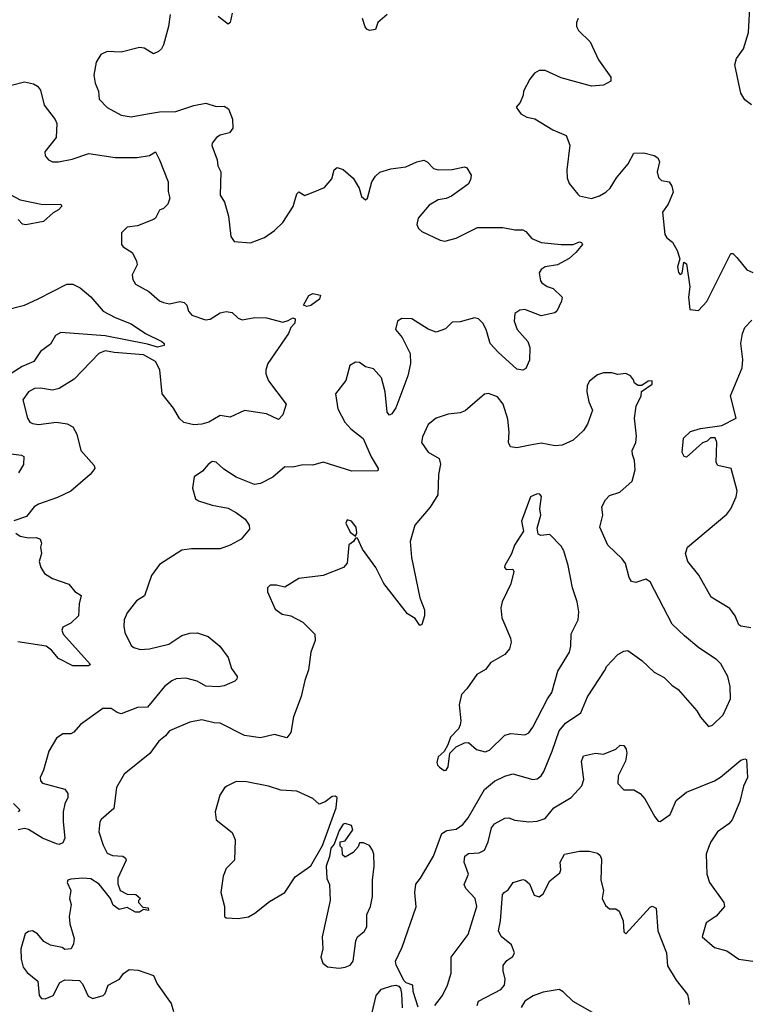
# Model space of a CAD drawing. Extents: x 1954678 to 2060275, y 904822 to 1016299.
# Tile 279 of 467: x 1986072 to 1989692, y 976791 to 981669. Entities that reach past the tile are written whole.
import ezdxf

# ---------------------------------------------------------------- set-up
doc = ezdxf.new("R2010")
doc.units = 0

msp = doc.modelspace()

# ---------------------------------------------------------------- linework, layer by layer
at = {"layer": '0CON20XD'}
for points in [[(1989697.1, 981247.1), (1989665, 981272.2), (1989645.5, 981305), (1989614.4, 981445), (1989622.6, 981477.4), (1989658, 981525), (1989683.1, 981605), (1989691.8, 981758.2)], [(1986816.8, 981695), (1986810, 981635), (1986785.3, 981544.7), (1986775, 981524), (1986758.9, 981511.1), (1986735, 981500.8), (1986688.7, 981528.7), (1986665, 981531.9), (1986575, 981507.9), (1986505, 981511.4), (1986473.2, 981496.8), (1986451.2, 981458.8), (1986440, 981395), (1986445.6, 981355), (1986462.2, 981315), (1986466.2, 981275), (1986505, 981234), (1986575, 981196.7), (1986625, 981188.1), (1986705, 981203.5), (1986765, 981212.7), (1986845, 981213.9), (1986935, 981244.4), (1986995, 981256), (1987045, 981239.4), (1987085, 981241.2), (1987107.3, 981227.3), (1987126.4, 981176.4), (1987127.9, 981132.1), (1987112.2, 981107.8), (1987065, 981096.7), (1987046.7, 981085), (1987025, 981056.7), (1987024.3, 981045.7), (1987050, 980975), (1987053.3, 980945), (1987069.2, 980915), (1987065, 980800), (1987087.5, 980765), (1987106.2, 980695), (1987118.9, 980595), (1987135, 980570), (1987215, 980564.3), (1987285, 980590), (1987334.6, 980625.4), (1987375.8, 980665), (1987426.3, 980743.7), (1987445, 980807.1), (1987455, 980815.6), (1987485, 980798), (1987554.3, 980825.7), (1987582.7, 980837.3), (1987618.8, 980881.2), (1987630, 980925), (1987645, 980937.5), (1987675, 980927.5), (1987723.9, 980883.9), (1987753.8, 980835), (1987765, 980792.5), (1987785, 980776.7), (1987795.8, 980785), (1987817.1, 980865), (1987835.4, 980894.6), (1987856.7, 980913.3), (1987910.3, 980929.7), (1987985, 980940.6), (1988040, 980965), (1988075, 980972.5), (1988091.2, 980965), (1988122.5, 980932.5), (1988145, 980925.5), (1988215, 980927.1), (1988275, 980940), (1988287.5, 980935), (1988308.3, 980898.3), (1988306.2, 980875), (1988293.8, 980855), (1988212, 980795), (1988185, 980783.2), (1988145, 980776.9), (1988100.2, 980749.8), (1988046.9, 980685), (1988040.4, 980655), (1988048.5, 980635), (1988065, 980620), (1988155, 980576.7), (1988178.3, 980571.7), (1988235, 980586.9), (1988339.7, 980639.7)], [(1987125, 981701.2), (1987114.4, 981655.6), (1987105, 981647.5), (1987055, 981684.4)], [(1987892, 981695), (1987846.7, 981655), (1987835, 981621.2), (1987805, 981616), (1987791.4, 981621.4), (1987783.1, 981633.1), (1987771.1, 981675)], [(1988838.8, 981675), (1988830, 981655), (1988831.2, 981635), (1988841.2, 981615), (1988898.8, 981558.8), (1988940.3, 981470.3), (1989001.2, 981385), (1989000, 981365), (1988965, 981344.3), (1988905, 981340), (1988755, 981380.6), (1988675, 981417.5), (1988645, 981416.7), (1988622.5, 981405), (1988600, 981375), (1988567.5, 981315), (1988566.7, 981295), (1988551.7, 981258.3), (1988532.5, 981235), (1988555, 981202.5), (1988585.4, 981185.4), (1988625, 981177.8), (1988714.1, 981124.1), (1988780, 981095), (1988797.1, 981047.1), (1988782, 980925), (1988784, 980885), (1988795, 980857.5), (1988836.7, 980805), (1988846.1, 980796.1), (1988905, 980784), (1988945, 980795.8), (1988976, 980815), (1988997.1, 980835), (1989028.9, 980885), (1989086.9, 980955), (1989115, 981007.8), (1989165, 981009.7), (1989216, 980996), (1989234.4, 980985), (1989242.7, 980965), (1989231.1, 980915), (1989237.3, 980887.3), (1989252.5, 980872.5), (1989290, 980865), (1989302.9, 980845), (1989310, 980815), (1989284.3, 980755), (1989257.5, 980715), (1989268.8, 980605), (1989278.8, 980588.8), (1989306.8, 980566.8), (1989330, 980525), (1989343.3, 980485), (1989331.4, 980445), (1989335.9, 980415.9), (1989345, 980406.7), (1989355, 980412.5), (1989363, 980467), (1989375, 980460), (1989392, 980345), (1989386, 980295), (1989393, 980233), (1989435, 980227.5)], [(1986025, 981343.5), (1986095, 981360.9), (1986140.9, 981350.9), (1986160.2, 981340.2), (1986175, 981320), (1986193.8, 981245), (1986247.5, 981175), (1986255.5, 981155), (1986252.9, 981085), (1986196.9, 981015), (1986198.6, 980995), (1986214.6, 980974.6), (1986235, 980965.7), (1986265, 980965.6), (1986331.7, 980978.3), (1986415, 981005.6), (1986545, 980985.6), (1986654.2, 980985.8), (1986715, 980995.8), (1986745, 981013.8), (1986765.4, 980975.4), (1986807.7, 980865), (1986807.8, 980817.8), (1986815.6, 980785), (1986805.5, 980755), (1986785, 980733.1), (1986764.2, 980725), (1986745, 980686), (1986735, 980678.9), (1986655, 980648.2), (1986605, 980642), (1986577, 980613), (1986576.7, 980555), (1986585, 980543.3), (1986630, 980515), (1986651.2, 980475), (1986653.3, 980455), (1986628.9, 980405), (1986632, 980382), (1986645, 980358), (1986711.7, 980321.7), (1986765, 980276.9), (1986785, 980267.5), (1986815, 980261.5), (1986865, 980273.1), (1986887.2, 980267.2), (1986900.8, 980255), (1986908.8, 980225), (1986924.7, 980204.7), (1986991.9, 980181.9), (1987015, 980185.4), (1987065, 980216.4), (1987095, 980224.1), (1987125, 980218.2), (1987155, 980190), (1987175, 980182.1), (1987236.2, 980193.8), (1987295, 980192.7), (1987375, 980171.2), (1987401.9, 980178.1), (1987425, 980192.5), (1987436.4, 980186.4), (1987434.4, 980165), (1987415.5, 980144.5), (1987404.4, 980115), (1987300.8, 979965), (1987292, 979935), (1987290.8, 979915), (1987305, 979880), (1987391.5, 979765), (1987375, 979711.9), (1987355, 979687.5), (1987295, 979716.5), (1987185, 979732.5), (1987115, 979700), (1987065, 979707.8), (1987009.4, 979675), (1986974, 979665), (1986935, 979662), (1986885, 979673.1), (1986863.6, 979693.6), (1986833.9, 979743.9), (1986777.7, 979815), (1986766.4, 979935), (1986745.6, 979975), (1986685, 980008.8), (1986539.9, 980019.9), (1986495, 980028.7), (1986464.4, 980015.6), (1986341.3, 979888.7), (1986268, 979842), (1986235, 979833.5), (1986175, 979843.6), (1986145, 979842.5), (1986115.4, 979824.6), (1986087.1, 979785), (1986110, 979695), (1986122.9, 979675), (1986135, 979667.8), (1986165, 979662.7), (1986255, 979674.5), (1986307, 979667), (1986335, 979651.2), (1986355.7, 979615.7), (1986374.2, 979535), (1986440.5, 979460.5), (1986443.8, 979445), (1986421.2, 979415), (1986325, 979332.9), (1986258.8, 979301.2), (1986165, 979269.1), (1986144.3, 979255.7), (1986105, 979206.9), (1986043, 979187)], [(1985978, 980828), (1986075, 980776.5), (1986186, 980754), (1986275, 980755.8), (1986280, 980745), (1986265, 980726.7), (1986237.5, 980712.5), (1986190.2, 980669.8), (1986102.9, 980652.9), (1986086.4, 980656.4), (1986065, 980680)], [(1988339.7, 980639.7), (1988465, 980639.6), (1988525, 980628.5), (1988565, 980628.1), (1988579.8, 980619.8), (1988610, 980585), (1988655, 980565.6), (1988755, 980554.5), (1988814.2, 980555.8), (1988845, 980568.6), (1988855.6, 980565.6), (1988860, 980555), (1988828, 980515), (1988795, 980486.7), (1988736.7, 980455), (1988675.5, 980444.5), (1988655, 980431.2), (1988646, 980415), (1988652, 980375), (1988658.8, 980365), (1988685, 980347.5), (1988715, 980338), (1988760, 980295), (1988756.7, 980275), (1988733.3, 980225), (1988723.9, 980216.1), (1988655, 980201.4), (1988575, 980233.1), (1988550, 980230), (1988525.8, 980214.2), (1988521.4, 980175), (1988536, 980135), (1988588.8, 980075), (1988600, 980045), (1988597.2, 979982.8), (1988579.1, 979940.9), (1988565, 979932), (1988535, 979937.5), (1988441.8, 980021.8), (1988402.5, 980065), (1988383.1, 980135), (1988365.9, 980165.9), (1988345, 980187.8), (1988325, 980192.2), (1988255, 980172.5), (1988215, 980170.8), (1988182.1, 980137.9), (1988135, 980120.6), (1988095, 980135.8), (1988015, 980186.4), (1987965, 980189.4), (1987943.9, 980175), (1987934.6, 980135), (1987966.5, 980095), (1988007.1, 980015), (1988008.5, 979965), (1987995, 979903.8), (1987935, 979746.7), (1987915, 979716.7), (1987905, 979710), (1987893.1, 979725), (1987883.5, 979825), (1987865, 979894.4), (1987825, 979940), (1987785, 979950), (1987755, 979970), (1987735, 979972.5), (1987707.5, 979955), (1987687.9, 979882.1), (1987636.9, 979815), (1987648.8, 979741.2), (1987682.2, 979675), (1987712.6, 979642.6), (1987773.6, 979593.6), (1987813.4, 979503.4), (1987847.5, 979445), (1987845.9, 979434.1), (1987718.3, 979431.7), (1987575, 979476.1), (1987525, 979461.8), (1987475, 979463.3), (1987425, 979451.9), (1987385, 979453.1), (1987327, 979403), (1987265, 979370.8), (1987235, 979365.6), (1987145, 979401.9), (1987082.8, 979442.8), (1987045, 979477.1), (1987025, 979480), (1987005, 979466), (1986977.5, 979432.5), (1986935.8, 979405), (1986928.8, 979348.8), (1986943.8, 979295), (1986957.5, 979285), (1987025, 979264.4), (1987105, 979249.2), (1987146.2, 979225), (1987188.8, 979195), (1987208.8, 979165), (1987210, 979145), (1987168.8, 979095), (1987115, 979065.6), (1987065, 979047.7), (1986923.2, 979046.8), (1986875, 979040.8), (1986765, 978970.4), (1986725, 978915.7), (1986690, 978815), (1986650.3, 978789.7), (1986605, 978730), (1986589.5, 978695), (1986587.3, 978665), (1986592.4, 978632.4), (1986625, 978568.8), (1986638.3, 978558.3), (1986669.4, 978549.4), (1986715, 978551.3), (1986811.2, 978575), (1986875, 978618.1), (1986915, 978630), (1986950.9, 978630.9), (1987005, 978612.5), (1987063.8, 978565), (1987105, 978508.8), (1987122, 978455), (1987150, 978415), (1987148.6, 978401.4), (1987138.3, 978391.7), (1987085, 978369.2), (1987055, 978364.2), (1986995, 978367.8), (1986951.8, 978391.8), (1986895, 978406), (1986846.8, 978403.2), (1986825, 978393.6), (1986788.9, 978365), (1986705, 978263.6), (1986655, 978261.8), (1986575, 978230.5), (1986555, 978236.5), (1986525, 978257.1), (1986483.6, 978256.4), (1986373.3, 978176.7), (1986340.5, 978139.5), (1986325, 978131.2), (1986285, 978131.2), (1986255, 978108.8), (1986216.5, 978045), (1986190, 977950), (1986173.1, 977915), (1986175, 977897.5), (1986185.8, 977885.8), (1986295, 977857.5), (1986310.8, 977835), (1986310, 977815), (1986295.3, 977784.7), (1986288, 977745), (1986286.8, 977695), (1986296.2, 977613.8), (1986285, 977590), (1986266.8, 977583.2), (1986254.4, 977585.6), (1986185, 977613.2), (1986115, 977657.5), (1986095, 977661.6), (1986065, 977655.9)], [(1989435, 980227.5), (1989477, 980273), (1989595, 980510), (1989605, 980510), (1989625, 980491.2), (1989675, 980429.2), (1989705, 980415.8)], [(1985985, 980226), (1986095, 980254.3), (1986163.1, 980286.9), (1986305, 980359.4), (1986335, 980358.9), (1986370.8, 980340.8), (1986425, 980295.7), (1986485.8, 980225.8), (1986545, 980193.2), (1986625, 980162.1), (1986695, 980113.6), (1986776.7, 980075), (1986787.5, 980065), (1986787.5, 980055), (1986755, 980046.7), (1986705, 980061.9), (1986495, 980103.4), (1986275, 980119.5), (1986249.3, 980105), (1986225, 980061.9), (1986175.2, 980024.8), (1986141.4, 979975), (1986085, 979951.6), (1986025, 979912.7)], [(1987495, 980248.8), (1987477.5, 980255), (1987505, 980302.5), (1987525, 980312.5), (1987562.5, 980305), (1987557.5, 980285), (1987515, 980252.9), (1987495, 980248.8)], [(1989695, 978656), (1989645, 978663.8), (1989635, 978671.2), (1989616.2, 978716.2), (1989591.2, 978751.2), (1989498.6, 978808.6), (1989437.2, 978917.2), (1989383.1, 978985), (1989370, 979025), (1989380, 979055), (1989575, 979220), (1989595.7, 979245), (1989622, 979305), (1989626, 979335), (1989596.2, 979445), (1989530.9, 979460.9), (1989523.1, 979475), (1989525.6, 979575), (1989518, 979598), (1989495, 979596.7), (1989478.3, 979581.7), (1989455, 979572.5), (1989375, 979501.2), (1989363.8, 979505), (1989354, 979525), (1989360.8, 979595), (1989395, 979628.1), (1989445, 979642.9), (1989551.2, 979658.8), (1989622.5, 979695), (1989594.2, 979805), (1989650.8, 979945), (1989654.3, 979985), (1989645.5, 980065), (1989653.5, 980115), (1989665, 980143.8), (1989698.8, 980181.2)], [(1988046.9, 976776.9), (1988022, 976855), (1988020, 976885), (1987986.7, 976896.7), (1987976.4, 976906.4), (1987937.1, 976985), (1987933.3, 977005), (1987966.6, 977073.4), (1988036.3, 977273.7), (1988029.2, 977345), (1988035, 977386.7), (1988058.1, 977415), (1988122.5, 977525), (1988163.2, 977636.8), (1988188.6, 977651.4), (1988235, 977659.1), (1988268.1, 977681.9), (1988293.3, 977715), (1988374.4, 977855), (1988423.7, 977896.3), (1988475, 977921.5), (1988515, 977932.7), (1988615, 977904.4), (1988635, 977908.1), (1988655, 977923.1), (1988669.5, 977945), (1988710.4, 978045), (1988744.6, 978145), (1988776.9, 978183.1), (1988852.5, 978235), (1988886, 978314), (1988972.1, 978447.9), (1988979.2, 978465), (1989035, 978523.8), (1989065, 978541.2), (1989085, 978543.3), (1989153.8, 978495), (1989215, 978436.2), (1989265, 978410), (1989302.3, 978372.3), (1989335, 978350), (1989426.7, 978245), (1989445, 978213.3), (1989485, 978166.7), (1989505, 978173.8), (1989556.9, 978225), (1989594.2, 978305), (1989591.4, 978365), (1989580.8, 978415), (1989545, 978477.5), (1989525, 978498.6), (1989437.4, 978557.4), (1989365, 978616), (1989304.4, 978674.4), (1989195, 978883.3), (1989175, 978896.7), (1989125, 978880), (1989102.5, 978885), (1989091.2, 978905), (1989073.3, 978975), (1989057.7, 978997.7), (1988986.7, 979065), (1988946, 979155), (1988960.8, 979215), (1988956.2, 979255), (1988975, 979290), (1988995, 979311.2), (1989045, 979328.6), (1989106.9, 979383.1), (1989121.2, 979438.8), (1989118.6, 979485), (1989107.5, 979515), (1989107.1, 979535), (1989124.2, 979575), (1989127.5, 979605), (1989118, 979695), (1989125.8, 979754.2), (1989151.2, 979805), (1989153, 979827), (1989206.4, 979863.6), (1989205, 979880), (1989185, 979877.5), (1989155, 979856.7), (1989137, 979857), (1989117.5, 979867.5), (1989113.8, 979885), (1989098.8, 979905), (1989075, 979916.9), (1989035, 979911.2), (1989005, 979919.2), (1988965, 979920), (1988935, 979910), (1988895, 979878.8), (1988883, 979857), (1988881.2, 979825), (1988892, 979775), (1988910, 979735), (1988885.3, 979664.7), (1988865, 979634.2), (1988813.6, 979586.4), (1988759.6, 979560.4), (1988725, 979557.9), (1988655, 979570.9), (1988600.4, 979560.4), (1988535, 979547.3), (1988503.1, 979553.1), (1988493.7, 979573.7), (1988497.2, 979625), (1988490.5, 979690.5), (1988466.7, 979765), (1988440, 979800), (1988395, 979817.1), (1988375, 979813.5), (1988279.3, 979730.7), (1988255, 979720.6), (1988195, 979715.5), (1988135, 979694.5), (1988096.2, 979663.8), (1988067.2, 979602.8), (1988063.5, 979575), (1988095, 979526.9), (1988150, 979495), (1988157.7, 979467.7), (1988147.5, 979415), (1988143.5, 979315), (1988105, 979254.3), (1988029.4, 979165), (1988006.4, 979083.6), (1988013.6, 979005), (1988054.5, 978805), (1988078.1, 978745), (1988077.1, 978715), (1988065, 978672.5), (1988055, 978667.5), (1988032.1, 978702.1), (1987993.8, 978725), (1987876, 978875), (1987836, 978955), (1987770, 979045), (1987745, 979100), (1987735, 979100), (1987726.2, 979083.8), (1987702, 979068), (1987694.1, 978975.9), (1987676.7, 978955), (1987575, 978916), (1987455, 978900), (1987385, 978856.7), (1987345, 978868), (1987312.4, 978867.6), (1987300, 978855), (1987299.2, 978835), (1987338.3, 978748.3), (1987373, 978723), (1987415, 978716), (1987474.4, 978684.4), (1987534.4, 978624.4), (1987536.6, 978593.4), (1987514.4, 978535), (1987502.4, 978447.6), (1987484.5, 978394.5), (1987466.1, 978315), (1987428.1, 978215), (1987415, 978136.7), (1987395, 978110.8), (1987335, 978127.1), (1987265, 978110.8), (1987185, 978122.9), (1987065, 978183.5), (1987035, 978184.6), (1986975, 978200.6), (1986915, 978189.4), (1986813.8, 978145), (1986795, 978121.2), (1986761.2, 978095), (1986716.1, 978033.9), (1986589.7, 977930.3), (1986551.5, 977865), (1986538.8, 977761.2), (1986475, 977706.9), (1986468.9, 977695), (1986464.5, 977645), (1986485, 977580), (1986505, 977540), (1986531.4, 977528.6), (1986582.5, 977525), (1986596.2, 977515), (1986598.8, 977505), (1986558.1, 977415), (1986558.3, 977388.3), (1986570, 977355), (1986605, 977336.2), (1986647.5, 977335), (1986670, 977315), (1986660, 977305), (1986660, 977295), (1986681.7, 977271.7), (1986708.3, 977268.3), (1986710, 977255), (1986685, 977260), (1986665, 977247.5), (1986645, 977247.5), (1986605, 977270), (1986565, 977260), (1986535, 977282.5), (1986522, 977315), (1986465, 977386.5), (1986425, 977412.7), (1986384.6, 977415.4), (1986325, 977411.2), (1986310, 977405), (1986307.5, 977395), (1986326, 977355), (1986318, 977315), (1986327.5, 977285), (1986316.7, 977225), (1986320, 977190), (1986342.5, 977117.5), (1986339.3, 977090.7), (1986327.5, 977065), (1986295, 977062.5), (1986281.7, 977071.7), (1986225, 977083.8), (1986191.2, 977101.2), (1986159.7, 977139.7), (1986135, 977154.2), (1986115, 977152), (1986099.5, 977140.5), (1986077.5, 977065), (1986079.4, 977015), (1986090, 976975), (1986108.8, 976948.8), (1986162.5, 976905), (1986168, 976835), (1986179.5, 976819.5), (1986197.5, 976817.5), (1986237.1, 976835), (1986270.9, 976899.1), (1986295, 976911.9), (1986368.6, 976908.6), (1986382.6, 976892.6), (1986411.1, 976831.1), (1986435, 976819.2), (1986486.2, 976835), (1986496, 976845), (1986510, 976885), (1986566.2, 976915), (1986586.1, 976943.9), (1986615, 976963.3), (1986659.3, 976959.3), (1986735, 976933.3), (1986753, 976893), (1986822.9, 976795), (1986834.3, 976755)], [(1986027.9, 979517.9), (1986081.7, 979511.7), (1986092.5, 979505), (1986090.5, 979465), (1986065.8, 979424.2)], [(1988175, 977948.8), (1988185, 977951.2), (1988195, 977967.5), (1988203.3, 978035), (1988234.2, 978065.8), (1988275, 978086.7), (1988295, 978087.5), (1988335, 978052.7), (1988377.8, 978042.2), (1988399.4, 978050.6), (1988476.1, 978123.9), (1988505, 978132.5), (1988574.1, 978125.9), (1988594.4, 978135.6), (1988615, 978164), (1988686.8, 978305), (1988709.1, 978335), (1988738.7, 978441.3), (1988795.4, 978535), (1988803.1, 978565), (1988803.5, 978626.5), (1988839.1, 978695), (1988841.8, 978735), (1988834.4, 978785.6), (1988811.5, 978855), (1988789.1, 978965), (1988768.3, 979038.3), (1988755, 979060.8), (1988697.8, 979117.8), (1988653.8, 979113.8), (1988640, 979120), (1988635, 979150), (1988653.8, 979213.8), (1988649.2, 979245), (1988657.1, 979307.1), (1988648.6, 979318.6), (1988635, 979320), (1988602.9, 979305), (1988558, 979185), (1988567.5, 979135), (1988524.3, 979065.7), (1988507.9, 979022.1), (1988476, 978965), (1988474.4, 978954.4), (1988482.5, 978945), (1988515, 978947.5), (1988520, 978935), (1988505.4, 978874.6), (1988462.2, 978785), (1988455.8, 978755), (1988461.4, 978705), (1988504.2, 978605), (1988507.1, 978585), (1988498.7, 978551.3), (1988475.6, 978524.4), (1988406.1, 978483.9), (1988380.5, 978449.5), (1988336.2, 978425), (1988286.9, 978353.1), (1988260.5, 978325), (1988250, 978275), (1988257.5, 978195), (1988254.1, 978175.9), (1988246.7, 978155), (1988206, 978115), (1988193.9, 978076.1), (1988175, 978042.5), (1988145, 978016.7), (1988139.3, 977989.3), (1988142.5, 977975), (1988152.5, 977965), (1988175, 977948.8)], [(1987735, 979110), (1987743, 979127), (1987738.8, 979155), (1987716.2, 979185), (1987695, 979191.2), (1987688, 979175), (1987709.3, 979129.3), (1987735, 979110)], [(1986052.2, 979125), (1986075, 979110.4), (1986115, 979101.2), (1986155, 979104.3), (1986173.8, 979095), (1986180.6, 979075), (1986175.6, 979055), (1986180.6, 979025), (1986169.2, 978985), (1986177.1, 978955), (1986194.6, 978925), (1986235, 978900), (1986315, 978871.9), (1986345, 978836.7), (1986375.9, 978815.9), (1986366, 978775), (1986364, 978715), (1986325, 978678.8), (1986285, 978660), (1986280, 978645), (1986286.7, 978625), (1986422.5, 978475), (1986413, 978467), (1986335, 978467.3), (1986263.5, 978503.5), (1986230.4, 978545), (1986203.1, 978565), (1986063.6, 978586.4)], [(1988192.1, 976885), (1988210.2, 976945), (1988210.4, 977025), (1988293.6, 977136.4), (1988337.2, 977275), (1988329.2, 977315), (1988282.7, 977365), (1988273.5, 977385), (1988296.2, 977435), (1988274, 977495), (1988278.1, 977525), (1988295, 977538.5), (1988349.2, 977540.8), (1988375, 977554.5), (1988393.6, 977595), (1988409.1, 977665), (1988425, 977685.5), (1988475, 977713.3), (1988495, 977714.4), (1988525, 977703.6), (1988595, 977695.5), (1988635, 977698.9), (1988675, 977711.9), (1988718.6, 977765), (1988805, 977816), (1988857.4, 977872.6), (1988867.5, 977905), (1988856, 977994), (1988865, 978022.5), (1988924.4, 978035.6), (1988965, 978030.9), (1989025.5, 978054.5), (1989047.5, 978075), (1989065, 978073.8), (1989077.5, 978055), (1989080.6, 978035), (1989072.9, 977995), (1989037, 977923), (1989035.9, 977885), (1989065, 977853.6), (1989115, 977853.6), (1989146, 977836), (1989168.8, 977808.8), (1989219.3, 977719.3), (1989235, 977698.8), (1989245, 977696), (1989295, 977731.1), (1989325, 977800), (1989375, 977842.5), (1989515, 977898.5), (1989544, 977916), (1989645, 978000), (1989665, 978006.7), (1989673, 978003), (1989678.6, 977915), (1989658.2, 977871.8), (1989640, 977795), (1989602.3, 977705), (1989585.2, 977684.8), (1989528.9, 977645), (1989495.7, 977595), (1989485, 977566.9), (1989473.5, 977535), (1989475.8, 977435), (1989490, 977395), (1989560, 977295), (1989563.8, 977275), (1989522.7, 977227.3), (1989473.8, 977195), (1989454, 977125), (1989515, 977072.5), (1989575, 977056), (1989635, 977014.4), (1989705, 977004)], [(1987155, 977215.8), (1987205, 977223.5), (1987237.6, 977242.4), (1987309.5, 977300.5), (1987385.8, 977344.2), (1987437, 977423), (1987515, 977476.2), (1987572.5, 977577.5), (1987639.4, 977765), (1987645.6, 977815.6), (1987635, 977822), (1987619.5, 977820.5), (1987585, 977793.8), (1987555, 977782.5), (1987525, 977810), (1987445, 977846.5), (1987365, 977851.1), (1987305, 977870.8), (1987195, 977892.5), (1987145, 977894), (1987097.7, 977872.3), (1987086, 977864), (1987063.2, 977826.8), (1987040, 977745), (1987046.2, 977705), (1987125, 977642.5), (1987140, 977605), (1987135.7, 977504.3), (1987095, 977463.3), (1987080.8, 977425), (1987068, 977345), (1987087.5, 977275), (1987086.4, 977226.4), (1987095, 977220), (1987155, 977215.8)], [(1986040.6, 977785), (1986072.7, 977755), (1986063.9, 977745)], [(1987655, 976969.2), (1987685, 976974.2), (1987708.8, 976985), (1987724.2, 977005), (1987737.5, 977105), (1987746.2, 977125), (1987778.7, 977151.3), (1987792.5, 977175), (1987792, 977235), (1987810, 977275), (1987820, 977325), (1987820, 977405), (1987828, 977475), (1987826.7, 977535), (1987820, 977555), (1987805, 977577.5), (1987775, 977590), (1987755, 977590), (1987748.3, 977571.7), (1987725, 977542.5), (1987685, 977520), (1987671.7, 977531.7), (1987670, 977565), (1987660, 977575), (1987660, 977595), (1987685, 977600), (1987723.3, 977655), (1987716.4, 977676.4), (1987685, 977686.7), (1987675, 977682.5), (1987655, 977652.5), (1987630, 977585), (1987614, 977565), (1987607.5, 977522.5), (1987590, 977475), (1987593.6, 977413.6), (1987607.5, 977385), (1987610, 977305), (1987570, 977125), (1987573.8, 977065), (1987564, 977025), (1987573.3, 976995), (1987596.4, 976976.4), (1987655, 976969.2)], [(1988338, 976785), (1988345, 976806.2), (1988455, 976864.3), (1988473.5, 976885), (1988477.9, 976915), (1988466.6, 976956.6), (1988467.8, 976982.2), (1988485, 977007.8), (1988515, 977027.1), (1988523.5, 977045), (1988508.9, 977085), (1988457.3, 977127.3), (1988444.5, 977155), (1988454.6, 977205), (1988464.2, 977335), (1988472.5, 977345), (1988491.7, 977358.3), (1988517.5, 977395), (1988565, 977409.2), (1988576.6, 977406.6), (1988598, 977388), (1988621.7, 977331.7), (1988645, 977323.3), (1988665, 977338.8), (1988698.1, 977401.9), (1988747.4, 977442.6), (1988752.7, 977457.3), (1988750, 977495), (1988771.2, 977535), (1988845, 977549.2), (1988895, 977550), (1988935, 977538.8), (1988948.1, 977528.1), (1988955, 977510), (1988951.2, 977405), (1988964, 977355), (1988957.5, 977315), (1988975, 977280), (1988994.2, 977264.2), (1989025, 977263.8), (1989042.3, 977252.3), (1989062, 977205), (1989065, 977150), (1989075, 977140), (1989195, 977272.5), (1989205, 977276.7), (1989225, 977267.5), (1989233.8, 977155), (1989276, 977045), (1989281.5, 976981.5), (1989325, 976911.1), (1989379.9, 976839.9), (1989386.2, 976816.2), (1989389.5, 976789.5)], [(1987816.6, 976743.4), (1987838.2, 976835), (1987865, 976865.6), (1987915, 976882.9), (1987935, 976886.2), (1987950.7, 976880.7), (1987959.5, 976869.5), (1987964.4, 976844.4), (1987966.8, 976773.2)], [(1988128.6, 976785), (1988166.1, 976833.9), (1988192.1, 976885)], [(1988909.7, 976749.7), (1988814.1, 976804.1), (1988765, 976853.3), (1988745, 976864.4), (1988665, 976850.8), (1988616.6, 976833.4), (1988575, 976805.8), (1988556.2, 976775)]]:
    msp.add_lwpolyline(points, dxfattribs=at)

doc.saveas('drawing.dxf')
